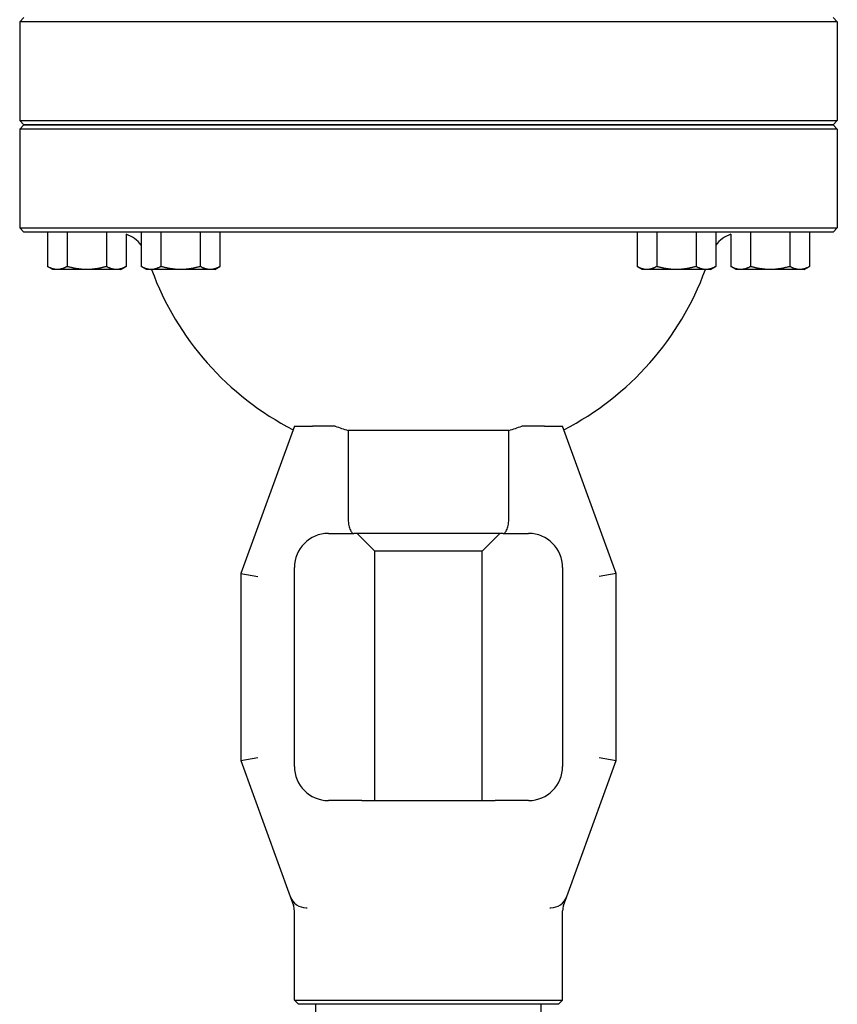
# Model space of a CAD drawing. Header units: inches. Extents: x 24 to 1128, y -69 to 748.
# Tile 609 of 656: x 584.03 to 590.03, y 675.21 to 682.44. Entities that reach past the tile are written whole.
import ezdxf

# ---------------------------------------------------------------- set-up
doc = ezdxf.new("R2010")
doc.units = ezdxf.units.IN
doc.header["$LTSCALE"] = 32
doc.header["$MEASUREMENT"] = 0
doc.layers.add('Visible (ANSI)', color=7, linetype='Continuous', lineweight=30)

msp = doc.modelspace()

# ---------------------------------------------------------------- linework, layer by layer
at = {"layer": 'Visible (ANSI)'}
for p, q in [((584.06188, 682.45593), (584.03063, 682.42468)), ((589.99938, 682.45593), (590.03063, 682.42468)), ((584.08843, 682.42468), (584.03063, 682.42468)), ((584.03063, 682.42468), (584.03063, 681.69978)), ((585.65312, 682.42468), (584.08843, 682.42468)), ((588.40814, 682.42468), (585.65312, 682.42468)), ((589.97284, 682.42468), (588.40814, 682.42468)), ((590.03063, 682.42468), (589.97284, 682.42468)), ((590.03063, 682.42468), (590.03063, 681.69978)), ((584.03063, 681.69978), (584.08843, 681.69978)), ((584.06188, 681.66853), (584.03063, 681.69978)), ((584.06188, 681.66853), (584.03063, 681.63728)), ((584.11952, 681.66853), (584.06188, 681.66853)), ((584.06188, 681.66853), (584.11952, 681.66853)), ((584.08843, 681.69978), (585.65312, 681.69978)), ((585.65598, 681.66853), (584.11952, 681.66853)), ((584.11952, 681.66853), (585.65598, 681.66853)), ((585.65312, 681.69978), (588.40814, 681.69978)), ((588.40528, 681.66853), (585.65598, 681.66853)), ((585.65598, 681.66853), (588.40528, 681.66853)), ((589.94175, 681.66853), (588.40528, 681.66853)), ((588.40528, 681.66853), (589.94175, 681.66853)), ((588.40814, 681.69978), (589.97284, 681.69978)), ((589.99938, 681.66853), (589.94175, 681.66853)), ((589.94175, 681.66853), (589.99938, 681.66853)), ((589.97284, 681.69978), (590.03063, 681.69978)), ((589.99938, 681.66853), (590.03063, 681.69978)), ((589.99938, 681.66853), (590.03063, 681.63728)), ((584.08843, 681.63728), (584.03063, 681.63728)), ((584.03063, 681.63728), (584.03063, 680.91238)), ((585.65312, 681.63728), (584.08843, 681.63728)), ((588.40814, 681.63728), (585.65312, 681.63728)), ((589.97284, 681.63728), (588.40814, 681.63728)), ((590.03063, 681.63728), (589.97284, 681.63728)), ((590.03063, 681.63728), (590.03063, 680.91238)), ((584.03063, 680.91238), (584.08843, 680.91238)), ((584.06188, 680.88113), (584.03063, 680.91238)), ((584.11952, 680.88113), (584.06188, 680.88113)), ((584.08843, 680.91238), (585.65312, 680.91238)), ((585.65598, 680.88113), (584.11952, 680.88113)), ((584.23408, 680.88113), (584.23408, 680.62846)), ((584.37842, 680.88113), (584.37842, 680.62846)), ((584.6671, 680.88113), (584.6671, 680.62846)), ((584.81143, 680.86602), (584.81143, 680.62846)), ((584.92306, 680.88113), (584.92306, 680.62846)), ((585.0674, 680.88113), (585.0674, 680.62846)), ((585.35607, 680.88113), (585.35607, 680.62846)), ((585.50041, 680.88113), (585.50041, 680.62846)), ((585.65312, 680.91238), (588.40814, 680.91238)), ((588.40528, 680.88113), (585.65598, 680.88113)), ((589.94175, 680.88113), (588.40528, 680.88113)), ((588.40814, 680.91238), (589.97284, 680.91238)), ((588.56086, 680.88113), (588.56086, 680.62846)), ((588.70519, 680.88113), (588.70519, 680.62846)), ((588.99387, 680.88113), (588.99387, 680.62846)), ((589.13821, 680.88113), (589.13821, 680.62846)), ((589.24983, 680.86602), (589.24983, 680.62846)), ((589.39417, 680.88113), (589.39417, 680.62846)), ((589.68284, 680.88113), (589.68284, 680.62846)), ((589.82718, 680.88113), (589.82718, 680.62846)), ((589.99938, 680.88113), (589.94175, 680.88113)), ((589.97284, 680.91238), (590.03063, 680.91238)), ((589.99938, 680.88113), (590.03063, 680.91238)), ((584.27276, 680.60613), (584.23408, 680.62846)), ((584.30625, 680.60613), (584.27276, 680.60613)), ((584.52276, 680.60613), (584.30625, 680.60613)), ((584.73927, 680.60613), (584.52276, 680.60613)), ((584.77276, 680.60613), (584.73927, 680.60613)), ((584.77276, 680.60613), (584.81143, 680.62846)), ((584.96174, 680.60613), (584.92306, 680.62846)), ((584.99523, 680.60613), (584.96174, 680.60613)), ((585.21174, 680.60613), (584.99523, 680.60613)), ((585.42824, 680.60613), (585.21174, 680.60613)), ((585.46174, 680.60613), (585.42824, 680.60613)), ((585.46174, 680.60613), (585.50041, 680.62846)), ((588.59953, 680.60613), (588.56086, 680.62846)), ((588.63302, 680.60613), (588.59953, 680.60613)), ((588.84953, 680.60613), (588.63302, 680.60613)), ((589.06604, 680.60613), (588.84953, 680.60613)), ((589.09953, 680.60613), (589.06604, 680.60613)), ((589.09953, 680.60613), (589.13821, 680.62846)), ((589.28851, 680.60613), (589.24983, 680.62846)), ((589.322, 680.60613), (589.28851, 680.60613)), ((589.53851, 680.60613), (589.322, 680.60613)), ((589.75501, 680.60613), (589.53851, 680.60613)), ((589.78851, 680.60613), (589.75501, 680.60613)), ((589.78851, 680.60613), (589.82718, 680.62846)), ((586.04638, 679.45593), (585.65268, 678.37425)), ((586.04638, 679.45593), (586.1794, 679.45593)), ((586.34673, 679.45593), (586.1794, 679.45593)), ((586.44008, 679.42484), (586.44008, 678.79353)), ((587.62118, 679.42484), (586.44008, 679.42484)), ((587.62118, 678.79353), (587.62118, 679.42484)), ((587.88186, 679.45593), (587.71454, 679.45593)), ((587.88186, 679.45593), (588.01488, 679.45593)), ((588.40859, 678.37425), (588.01488, 679.45593)), ((586.29638, 678.66853), (586.48333, 678.66853)), ((587.57793, 678.66853), (586.48333, 678.66853)), ((586.63693, 678.53924), (586.50764, 678.66853)), ((587.42433, 678.53924), (587.55362, 678.66853)), ((587.57793, 678.66853), (587.76488, 678.66853)), ((587.42433, 678.53924), (586.63693, 678.53924)), ((586.63693, 676.7079), (586.63693, 678.53924)), ((587.42433, 676.7079), (587.42433, 678.53924)), ((586.04638, 676.9579), (586.04638, 678.41853)), ((588.01488, 678.41853), (588.01488, 676.9579)), ((585.65268, 678.37425), (585.77768, 678.35221)), ((585.65268, 678.37425), (585.65268, 677.00218)), ((588.40859, 678.37425), (588.28359, 678.35221)), ((588.40859, 677.00218), (588.40859, 678.37425)), ((585.65268, 677.00218), (585.77768, 677.02422)), ((588.28359, 677.02422), (588.40859, 677.00218)), ((585.65268, 677.00218), (586.01645, 676.00275)), ((588.04482, 676.00275), (588.40859, 677.00218)), ((586.39979, 676.7079), (586.29638, 676.7079)), ((586.54197, 676.7079), (586.39979, 676.7079)), ((586.54197, 676.7079), (587.5193, 676.7079)), ((587.66148, 676.7079), (587.5193, 676.7079)), ((587.76488, 676.7079), (587.66148, 676.7079)), ((586.01645, 676.00275), (586.04006, 675.93786)), ((588.0212, 675.93786), (588.04482, 676.00275)), ((586.04638, 675.24309), (586.04638, 675.89846)), ((586.13391, 675.9205), (586.14088, 675.9205)), ((587.92039, 675.9205), (587.92736, 675.9205)), ((588.01488, 675.24309), (588.01488, 675.89846)), ((586.04638, 675.24309), (588.01488, 675.24309)), ((586.07763, 675.21184), (586.04638, 675.24309)), ((587.98363, 675.21184), (586.07763, 675.21184)), ((586.20386, 674.66066), (586.20386, 675.21184)), ((587.8574, 674.66066), (587.8574, 675.21184)), ((587.98363, 675.21184), (588.01488, 675.24309))]:
    msp.add_line(p, q, dxfattribs=at)
for centre, radius, start, end in [((584.72585, 680.63113), 0.25, 37.923408, 69.98119), ((589.33541, 680.63113), 0.25, 110.01881, 142.076592), ((587.03063, 681.35357), 2.16535, 200.192895, 242.680684), ((587.03063, 681.35357), 2.16535, 297.319316, 339.807105), ((587.03063, 681.35357), 2.01712, 250.180879, 252.976134), ((587.03063, 681.35357), 2.01712, 287.023866, 289.819121), ((586.29638, 678.41853), 0.25, 90, 180), ((587.76488, 678.41853), 0.25, 0, 90), ((586.29638, 676.9579), 0.25, 180, 270), ((587.76488, 676.9579), 0.25, 270, 0), ((586.13391, 676.0455), 0.125, 200, 270), ((585.92138, 675.89846), 0.125, 0, 20), ((587.92736, 676.0455), 0.125, 270, 340), ((588.13988, 675.89846), 0.125, 160, 180)]:
    msp.add_arc(centre, radius, start, end, dxfattribs=at)
for points, weights in [([(584.30625, 680.60613), (584.27276, 680.60613), (584.23408, 680.62846)], [1, 1.04314139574, 1.01001874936]), ([(584.37842, 680.62846), (584.33975, 680.60613), (584.30625, 680.60613)], [1.01001874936, 1.04314139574, 1]), ([(584.52276, 680.60613), (584.45577, 680.60613), (584.37842, 680.62846)], [1, 1.04314139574, 1.01001874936]), ([(584.6671, 680.62846), (584.58975, 680.60613), (584.52276, 680.60613)], [1.01001874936, 1.04314139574, 1]), ([(584.73927, 680.60613), (584.70577, 680.60613), (584.6671, 680.62846)], [1, 1.04314139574, 1.01001874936]), ([(584.81143, 680.62846), (584.77276, 680.60613), (584.73927, 680.60613)], [1.01001874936, 1.04314139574, 1]), ([(584.99523, 680.60613), (584.96174, 680.60613), (584.92306, 680.62846)], [1, 1.04314139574, 1.01001874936]), ([(585.0674, 680.62846), (585.02872, 680.60613), (584.99523, 680.60613)], [1.01001874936, 1.04314139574, 1]), ([(585.21174, 680.60613), (585.14475, 680.60613), (585.0674, 680.62846)], [1, 1.04314139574, 1.01001874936]), ([(585.35607, 680.62846), (585.27872, 680.60613), (585.21174, 680.60613)], [1.01001874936, 1.04314139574, 1]), ([(585.42824, 680.60613), (585.39475, 680.60613), (585.35607, 680.62846)], [1, 1.04314139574, 1.01001874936]), ([(585.50041, 680.62846), (585.46174, 680.60613), (585.42824, 680.60613)], [1.01001874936, 1.04314139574, 1]), ([(588.63302, 680.60613), (588.59953, 680.60613), (588.56086, 680.62846)], [1, 1.04314139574, 1.01001874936]), ([(588.70519, 680.62846), (588.66652, 680.60613), (588.63302, 680.60613)], [1.01001874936, 1.04314139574, 1]), ([(588.84953, 680.60613), (588.78254, 680.60613), (588.70519, 680.62846)], [1, 1.04314139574, 1.01001874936]), ([(588.99387, 680.62846), (588.91652, 680.60613), (588.84953, 680.60613)], [1.01001874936, 1.04314139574, 1]), ([(589.06604, 680.60613), (589.03254, 680.60613), (588.99387, 680.62846)], [1, 1.04314139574, 1.01001874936]), ([(589.13821, 680.62846), (589.09953, 680.60613), (589.06604, 680.60613)], [1.01001874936, 1.04314139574, 1]), ([(589.322, 680.60613), (589.28851, 680.60613), (589.24983, 680.62846)], [1, 1.04314139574, 1.01001874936]), ([(589.39417, 680.62846), (589.35549, 680.60613), (589.322, 680.60613)], [1.01001874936, 1.04314139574, 1]), ([(589.53851, 680.60613), (589.47152, 680.60613), (589.39417, 680.62846)], [1, 1.04314139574, 1.01001874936]), ([(589.68284, 680.62846), (589.60549, 680.60613), (589.53851, 680.60613)], [1.01001874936, 1.04314139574, 1]), ([(589.75501, 680.60613), (589.72152, 680.60613), (589.68284, 680.62846)], [1, 1.04314139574, 1.01001874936]), ([(589.82718, 680.62846), (589.78851, 680.60613), (589.75501, 680.60613)], [1.01001874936, 1.04314139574, 1])]:
    msp.add_rational_spline(points, weights, degree=2, dxfattribs=at)
for points, knots in [([(586.44008, 678.79353), (586.44008, 678.77804), (586.44104, 678.76274), (586.44481, 678.73368), (586.44762, 678.72031), (586.45495, 678.69687), (586.45947, 678.68726), (586.46739, 678.67653), (586.47042, 678.67357), (586.47671, 678.66957), (586.47995, 678.66855), (586.48326, 678.66853), (586.48329, 678.66853), (586.48333, 678.66853)], [-0.51447823, -0.51447823, -0.51447823, -0.51447823, -0.39620285, -0.39620285, -0.27486586, -0.27486586, -0.14690316, -0.14690316, -0.07369055, -0.07369055, 0, 0, 0.00085806, 0.00085806, 0.00085806, 0.00085806]), ([(587.57793, 678.66853), (587.57797, 678.66853), (587.57801, 678.66853), (587.58132, 678.66855), (587.58456, 678.66957), (587.59084, 678.67357), (587.59388, 678.67653), (587.6018, 678.68726), (587.60632, 678.69687), (587.61364, 678.72031), (587.61646, 678.73368), (587.62023, 678.76274), (587.62118, 678.77804), (587.62118, 678.79353)], [-1.02981453, -1.02981453, -1.02981453, -1.02981453, -1.02895646, -1.02895646, -0.95526591, -0.95526591, -0.8820533, -0.8820533, -0.7540906, -0.7540906, -0.63275361, -0.63275361, -0.51447823, -0.51447823, -0.51447823, -0.51447823])]:
    msp.add_open_spline(points, degree=3, knots=knots, dxfattribs=at)

doc.saveas('drawing.dxf')
